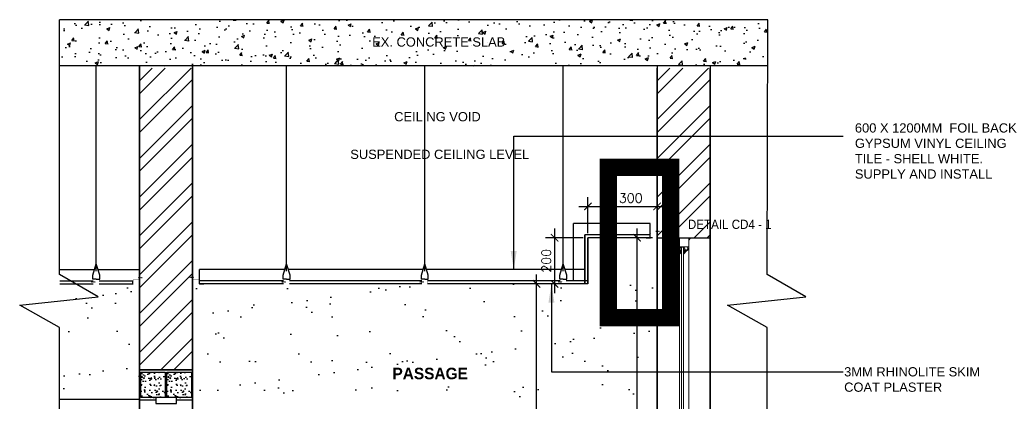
# Model space of a CAD drawing. Header units: millimetres. Extents: x -115474967 to 444143, y -74377 to 241828222.
# Tile 471 of 590: x 103121 to 107392, y 33535 to 35191. Entities that reach past the tile are written whole.
import ezdxf

# ---------------------------------------------------------------- set-up
doc = ezdxf.new("R2010")
doc.units = ezdxf.units.MM
doc.header["$MEASUREMENT"] = 0
for name, pattern in [('Dash', [6.35, 3.175, -3.175]), ('DASHDOT', [1, 0.5, -0.25, 0, -0.25]), ('HIDDEN2', [0.1875, 0.125, -0.0625]), ('Overhead', [3.96875, 2.38125, -1.5875])]:
    doc.linetypes.add(name, pattern=pattern)
for name, color, linetype in [('0-ELEV.1', 9, 'Continuous'), ('0-ELEV.35', 2, 'Continuous'), ('0-HACH', 9, 'Continuous'), ('00-6 H-Brickwork', 9, 'Continuous'), ('CEIL-NOTE', 4, 'Continuous'), ('CEIL-PLAN', 7, 'Continuous'), ('CEIL-SECT', 2, 'Continuous'), ('DIMS-20', 9, 'Continuous'), ('DIMS-50', 9, 'Continuous'), ('DOOR', 7, 'Continuous'), ('GRID LINES', 8, 'Continuous'), ('JOIN-SEC.25', 4, 'Continuous'), ('plaster', 8, 'Continuous'), ('STRU-CONC', 3, 'Continuous'), ('TEXT-20', 2, 'Continuous'), ('TEXT-50', 2, 'Continuous'), ('WALL', 1, 'Continuous')]:
    doc.layers.add(name, color=color, linetype=linetype)
for name, color, linetype, lineweight in [('1 Labels', 2, 'Continuous', 35), ('A-----NPP', 6, 'Continuous', 15), ('A-DETL-GENF-HDLN', 1, 'Dash', 9), ('Concrete - Structural', 5, 'Continuous', 25)]:
    doc.layers.add(name, color=color, linetype=linetype, lineweight=lineweight)
doc.styles.add('ARIAL', font='arial.ttf')
doc.styles.add('DIMS', font='simplex.shx')
doc.styles.add('TEXT-20', font='arial.ttf', dxfattribs={"height": 40})
doc.styles.add('TEXT-50', font='arial.ttf', dxfattribs={"height": 100})
doc.dimstyles.new('DIM-20', dxfattribs={"dimscale": 4, "dimtxt": 10, "dimasz": 8, "dimexe": 10, "dimexo": 5, "dimgap": 4, "dimtad": 1, "dimdec": 0, "dimrnd": 5, "dimdsep": 46, "dimtxsty": 'DIMS', "dimblk": 'ARCHTICK', "dimcen": 25, "dimdle": 10, "dimclrd": 9, "dimclre": 9, "dimclrt": 4, "dimadec": 0, "dimazin": 0, "dimtfac": 1, "dimtdec": 0, "dimtmove": 2, "dimatfit": 2, "dimfxl": 1, "dimtolj": 1, "dimtzin": 0, "dimarcsym": 0})
doc.dimstyles.new('DIM-50', dxfattribs={"dimscale": 10, "dimtxt": 10, "dimasz": 8, "dimexe": 10, "dimexo": 5, "dimgap": 4, "dimtad": 1, "dimdec": 0, "dimdsep": 46, "dimtxsty": 'ARIAL', "dimblk": 'ARCHTICK', "dimcen": 25, "dimdle": 10, "dimclrd": 9, "dimclre": 9, "dimclrt": 4, "dimadec": 0, "dimazin": 0, "dimtfac": 1, "dimtdec": 0, "dimtmove": 2, "dimatfit": 2, "dimfxl": 10, "dimfxlon": 1, "dimtolj": 1, "dimtzin": 0, "dimarcsym": 0})

# ---------------------------------------------------------------- blocks, each defined once
blk = doc.blocks.new('A$C732A7C61')
at = {"color": 9, "linetype": 'HIDDEN2', "ltscale": 0.001}
blk.add_line((6.2, 9.8), (24.1, 9.8), dxfattribs=at)
at = {"const_width": 0.836}
for points in [[(15.2, 0.4), (0, 0.4)], [(40.2, 0.4), (55.4, 0.4)]]:
    blk.add_lwpolyline(points, dxfattribs=at)
blk.add_lwpolyline([(15.2, 0.4), (15.2, 19.3, -0.510499), (18, 21.3), (38.6, 21.3, -0.414214), (40.2, 19.7), (40.2, 0.4)], format="xyb", dxfattribs=at)
blk = doc.blocks.new('B_shadowline')
blk.add_line((-29.6, 0), (-29.6, 12.5))
at = {"color": 9, "linetype": 'HIDDEN2', "ltscale": 0.001}
blk.add_line((-5.9, 28.3), (12, 28.3), dxfattribs=at)
at = {"const_width": 0.836}
blk.add_lwpolyline([(-48.8, -0.9), (-48.8, -1.4, 0.414214), (-47.2, -3), (-29.4, -3, 0.414214), (-27.9, -1.4), (-27.9, 16.3, -0.414214), (-26.3, 17.9), (-3.3, 17.9, 0.414214), (-1.8, 19.5), (-1.8, 37.2, 0.414214), (-3.3, 38.8), (-3.8, 38.8)], format="xyb", dxfattribs=at)
blk = doc.blocks.new('_ArchTick')
at = {"color": 0, "linetype": 'ByBlock', "const_width": 0.15}
blk.add_lwpolyline([(-0.5, -0.5), (0.5, 0.5)], dxfattribs=at)
blk = doc.blocks.new('*D807')
at = {"layer": 'Defpoints', "color": 0, "ltscale": 100, "transparency": 16777216}
for p in [(105362.9, 34044.8), (105586.2, 34044.8), (105806, 31444.9)]:
    blk.add_point(p, dxfattribs=at)
at = {"layer": 'DIMS-20', "color": 9, "lineweight": -2, "ltscale": 100, "transparency": 16777216}
for p, q in [((105362.9, 31404.9), (105362.9, 34084.8)), ((105566.2, 34044.8), (105322.9, 34044.8)), ((105786, 31444.9), (105322.9, 31444.9))]:
    blk.add_line(p, q, dxfattribs=at)
at = {"layer": 'DIMS-20', "color": 9, "lineweight": -2, "ltscale": 100, "transparency": 16777216, "xscale": 32, "yscale": 32, "zscale": 32}
for p, rotation in [((105362.9, 34044.8), 90), ((105362.9, 31444.9), 270)]:
    blk.add_blockref('_ArchTick', p, dxfattribs=dict(at, rotation=rotation))
at = {"layer": 'DIMS-20', "color": 4, "ltscale": 100, "transparency": 16777216, "insert": (105326.9, 32744.9), "char_height": 40, "attachment_point": 5, "rotation": 90, "style": 'DIMS'}
blk.add_mtext('\\A1;2600', dxfattribs=at)
blk = doc.blocks.new('*D810')
at = {"layer": 'Defpoints', "color": 0, "ltscale": 100, "transparency": 16777216}
for p in [(105586.2, 34244.9), (105441.4, 34044.8), (105586.2, 34044.8)]:
    blk.add_point(p, dxfattribs=at)
at = {"layer": 'DIMS-20', "color": 9, "lineweight": -2, "ltscale": 100, "transparency": 16777216}
for p, q in [((105441.4, 34284.9), (105441.4, 34004.8)), ((105566.2, 34244.9), (105401.4, 34244.9)), ((105566.2, 34044.8), (105401.4, 34044.8))]:
    blk.add_line(p, q, dxfattribs=at)
at = {"layer": 'DIMS-20', "color": 9, "lineweight": -2, "ltscale": 100, "transparency": 16777216, "xscale": 32, "yscale": 32, "zscale": 32}
for p, rotation in [((105441.4, 34244.9), 90), ((105441.4, 34044.8), 270)]:
    blk.add_blockref('_ArchTick', p, dxfattribs=dict(at, rotation=rotation))
at = {"layer": 'DIMS-20', "color": 4, "ltscale": 100, "transparency": 16777216, "insert": (105405.4, 34144.9), "char_height": 40, "attachment_point": 5, "rotation": 90, "style": 'DIMS'}
blk.add_mtext('\\A1;200', dxfattribs=at)
blk = doc.blocks.new('*D811')
at = {"layer": 'Defpoints', "color": 0, "ltscale": 100, "transparency": 16777216}
for p in [(105886.2, 34380.8), (105586.2, 34244.9), (105886.2, 34244.9)]:
    blk.add_point(p, dxfattribs=at)
at = {"layer": 'DIMS-20', "color": 9, "lineweight": -2, "ltscale": 100, "transparency": 16777216}
for p, q in [((105586.2, 34264.9), (105586.2, 34420.8)), ((105886.2, 34264.9), (105886.2, 34420.8)), ((105546.2, 34380.8), (105926.2, 34380.8))]:
    blk.add_line(p, q, dxfattribs=at)
at = {"layer": 'DIMS-20', "color": 9, "lineweight": -2, "ltscale": 100, "transparency": 16777216, "xscale": 32, "yscale": 32, "zscale": 32, "rotation": 180}
blk.add_blockref('_ArchTick', (105586.2, 34380.8), dxfattribs=at)
at = {"layer": 'DIMS-20', "color": 9, "lineweight": -2, "ltscale": 100, "transparency": 16777216, "xscale": 32, "yscale": 32, "zscale": 32}
blk.add_blockref('_ArchTick', (105886.2, 34380.8), dxfattribs=at)
at = {"layer": 'DIMS-20', "color": 4, "ltscale": 100, "transparency": 16777216, "insert": (105771.8, 34416.8), "char_height": 40, "attachment_point": 5, "style": 'DIMS'}
blk.add_mtext('\\A1;300', dxfattribs=at)
blk = doc.blocks.new('*D812')
at = {"layer": 'Defpoints', "color": 0, "ltscale": 100, "transparency": 16777216}
for p in [(105799.5, 34244.9), (105886.2, 34244.9), (105886.2, 31444.9)]:
    blk.add_point(p, dxfattribs=at)
at = {"layer": 'DIMS-20', "color": 9, "lineweight": -2, "ltscale": 100, "transparency": 16777216}
for p, q in [((105799.5, 31404.9), (105799.5, 34284.9)), ((105866.2, 34244.9), (105759.5, 34244.9)), ((105866.2, 31444.9), (105759.5, 31444.9))]:
    blk.add_line(p, q, dxfattribs=at)
at = {"layer": 'DIMS-20', "color": 9, "lineweight": -2, "ltscale": 100, "transparency": 16777216, "xscale": 32, "yscale": 32, "zscale": 32}
for p, rotation in [((105799.5, 34244.9), 90), ((105799.5, 31444.9), 270)]:
    blk.add_blockref('_ArchTick', p, dxfattribs=dict(at, rotation=rotation))
at = {"layer": 'DIMS-20', "color": 4, "ltscale": 100, "transparency": 16777216, "insert": (105763.5, 32844.9), "char_height": 40, "attachment_point": 5, "rotation": 90, "style": 'DIMS'}
blk.add_mtext('\\A1;2800', dxfattribs=at)

msp = doc.modelspace()

# ---------------------------------------------------------------- hatches: boundary and pattern name
at = {"layer": '0-ELEV.1'}
h = msp.add_hatch(dxfattribs=at)
h.set_pattern_fill('AR-SAND', color=9, scale=5, style=0)
h.set_pattern_definition([(37.5, (256451.88, 276747.12), (-8.00016, 244.70662), [0, -193.04, 0, -215.9, 0, -206.375]), (7.5, (256451.9, 276747.12), (224.76164, 358.41255), [0, -104.14, 0, -173.99, 0, -66.675]), (327.5, (256295.67, 276747.12), (395.49619, 0.7186), [0, -63.5, 0, -228.6, 0, -298.45]), (317.5, (256295.67, 276747.12), (381.77823, 111.46466), [0, -31.75, 0, -149.86, 0, -171.45])])
h.paths.add_polyline_path([(103295.97841, 34044.59717), (103295.97841, 33544.87733), (103641.15624, 33544.87733), (103641.15624, 34044.59717)])
h = msp.add_hatch(dxfattribs=at)
h.set_pattern_fill('AR-SAND', color=9, scale=5, style=0)
h.set_pattern_definition([(37.5, (256451.88, 272990.75), (-8.00016, 244.70662), [0, -193.04, 0, -215.9, 0, -206.375]), (7.5, (256451.9, 272990.75), (224.76164, 358.41255), [0, -104.14, 0, -173.99, 0, -66.675]), (327.5, (256295.67, 272990.75), (395.49619, 0.7186), [0, -63.5, 0, -228.6, 0, -298.45]), (317.5, (256295.67, 272990.75), (381.77823, 111.46466), [0, -31.75, 0, -149.86, 0, -171.45])])
h.paths.add_polyline_path([(105886.15624, 34044.59717), (103871.15624, 34044.59717), (103871.15624, 33524.88783), (105886.15624, 33524.88783)])
at = {"layer": '0-HACH'}
h = msp.add_hatch(dxfattribs=at)
h.set_pattern_fill('AR-CONC', color=8, scale=0.8, style=0)
h.set_pattern_definition([(50, (-162436.53, 343321.11), (145.747735, -12.75127), [15.24, -167.64]), (355, (-162436.53, 343321.11), (-28.194737, 152.845476), [12.192, -134.11247]), (100.451445, (-162424.39, 343320.05), (117.553, 140.0942), [12.952007, -142.472196]), (46.1842, (-162436.53, 343361.75), (216.86323, -33.63386), [22.86, -251.46]), (96.63556, (-162418.46, 343358.95), (189.92331, 197.9409), [19.42802, -213.70849]), (351.18415, (-162436.53, 343361.75), (189.92331, 197.9409), [18.28797, -201.16779]), (21, (-162416.21, 343351.59), (121.291513, -81.81216), [15.24, -167.64]), (326, (-162416.21, 343351.59), (49.44162, 147.350373), [12.192, -134.112]), (71.451445, (-162406.1, 343344.77), (170.733135, 65.538215), [12.952007, -142.47195]), (37.5, (-162436.53, 343321.11), (2.4708826, 67.644031), [0, -132.4864, 0, -136.144, 0, -134.62]), (7.5, (-162436.53, 343321.11), (53.45573, 80.14446), [0, -77.6224, 0, -129.4384, 0, -51.308]), (327.5, (-162481.845, 343321.11), (108.472476, -4.582995), [0, -50.8, 0, -158.496, 0, -210.312]), (317.5, (-162502.17, 343321.11), (118.503345, 20.341193), [0, -66.04, 0, -105.2576, 0, -149.352])])
h.paths.add_polyline_path([(103295.97841, 35191.25613), (103295.97841, 34991.25613), (106366.02044, 34991.25613), (106366.02044, 35191.25613)])
h = msp.add_hatch(dxfattribs=at)
h.set_pattern_fill('AR-CONC', color=8, scale=0.3, style=0)
h.set_pattern_definition([(50, (-41404.945, 27382.72), (54.655401, -4.781726), [5.715, -62.865]), (355, (-41404.945, 27382.72), (-10.572848, 57.316993), [4.572, -50.292]), (100.451, (-41400.39, 27382.32), (44.08275, 52.535006), [4.857, -53.427]), (46.1842, (-41404.945, 27397.96), (81.323712, -12.612698), [8.5725, -94.2975]), (96.6356, (-41398.17, 27396.91), (71.22127, 74.227667), [7.2855, -80.1405]), (351.184, (-41404.945, 27397.96), (71.22138, 74.227535), [6.858, -75.438]), (21, (-41397.325, 27394.15), (45.484464, -30.679656), [5.715, -62.865]), (326, (-41397.325, 27394.15), (18.540609, 55.25639), [4.572, -50.292]), (71.4514, (-41393.535, 27391.59), (64.024947, 24.576857), [4.857, -53.427]), (37.5, (-41404.945, 27382.718), (0.926581, 25.3665117), [0, -49.6824, 0, -51.054, 0, -50.4825]), (7.5, (-41404.945, 27382.718), (20.045899, 30.0541724), [0, -29.1084, 0, -48.5394, 0, -19.2405]), (327.5, (-41421.938, 27382.718), (40.6771786, -1.7186232), [0, -19.05, 0, -59.436, 0, -78.867]), (317.5, (-41429.558, 27382.72), (44.438754, 7.627947), [0, -24.765, 0, -39.4716, 0, -56.007])])
h.paths.add_polyline_path([(103646.15624, 33661.23121), (103752.15624, 33661.23121), (103752.15624, 33551.23121), (103646.15624, 33551.23121)])
h = msp.add_hatch(dxfattribs=at)
h.set_pattern_fill('AR-CONC', color=8, scale=0.3, style=0)
h.set_pattern_definition([(50, (-41291.043, 27382.72), (54.655401, -4.781726), [5.715, -62.865]), (355, (-41291.043, 27382.72), (-10.572848, 57.316993), [4.572, -50.292]), (100.451, (-41286.49, 27382.32), (44.08275, 52.535006), [4.857, -53.427]), (46.1842, (-41291.04, 27397.96), (81.323712, -12.612698), [8.5725, -94.2975]), (96.6356, (-41284.266, 27396.91), (71.22127, 74.227667), [7.2855, -80.1405]), (351.184, (-41291.04, 27397.96), (71.22138, 74.227535), [6.858, -75.438]), (21, (-41283.423, 27394.15), (45.484464, -30.679656), [5.715, -62.865]), (326, (-41283.423, 27394.15), (18.540609, 55.25639), [4.572, -50.292]), (71.4514, (-41279.63, 27391.59), (64.024947, 24.576857), [4.857, -53.427]), (37.5, (-41291.043, 27382.718), (0.926581, 25.3665117), [0, -49.6824, 0, -51.054, 0, -50.4825]), (7.5, (-41291.043, 27382.718), (20.045899, 30.0541724), [0, -29.1084, 0, -48.5394, 0, -19.2405]), (327.5, (-41308.035, 27382.718), (40.6771786, -1.7186232), [0, -19.05, 0, -59.436, 0, -78.867]), (317.5, (-41315.655, 27382.72), (44.438754, 7.627947), [0, -24.765, 0, -39.4716, 0, -56.007])])
h.paths.add_polyline_path([(103760.05865, 33661.23121), (103866.05865, 33661.23121), (103866.05865, 33551.23121), (103760.05865, 33551.23121)])
at = {"layer": '00-6 H-Brickwork'}
h = msp.add_hatch(dxfattribs=at)
h.set_pattern_fill('ANSI32', color=256, scale=12.5, angle=360, style=0)
h.set_pattern_definition([(45, (-87505.25, 294532.5), (-84.1899, 84.1899), []), (45, (-87449.12, 294532.5), (-84.1899, 84.1899), [])])
h.paths.add_polyline_path([(103871.15281, 34981.16636), (103641.15281, 34981.16636), (103641.15281, 33671.23121), (103871.15281, 33671.23121)])
h = msp.add_hatch(dxfattribs=at)
h.set_pattern_fill('ANSI32', color=256, scale=12.5, angle=360, style=0)
h.set_pattern_definition([(45, (-85260.24, 294532.5), (-84.1899, 84.1899), []), (45, (-85204.12, 294532.5), (-84.1899, 84.1899), [])])
h.paths.add_polyline_path([(106116.15624, 32744.89457), (105886.15624, 32744.89331), (105886.15624, 31434.84287), (106116.15624, 31434.84287)])
h.paths.add_polyline_path([(105886.15624, 34244.89331), (106116.15624, 34244.89457), (106116.15624, 34981.16636), (105886.15624, 34981.16636)])

# ---------------------------------------------------------------- linework, layer by layer
for points in [[(103295.97841, 31234.84287), (103295.97841, 32361.05195), (103185.1374, 32445.37992), (103439.8545, 32510.01507), (103294.30163, 32611.00804), (103294.30163, 33855.13337), (103121.31964, 33952.71083), (103461.74107, 33988.24707), (103294.06972, 34084.70259), (103294.06972, 35191.25613)], [(106366.02044, 31234.84287), (106366.02044, 32361.05195), (106255.17943, 32445.37992), (106509.89652, 32510.01507), (106364.34366, 32611.00804), (106364.34366, 33855.13337), (106191.36167, 33952.71083), (106531.78309, 33988.24707), (106364.11175, 34084.70259), (106366.02044, 35191.25613)]]:
    msp.add_lwpolyline(points)
at = {"layer": '0-ELEV.35'}
for p, q in [((103465.48115, 34057.31745, -435.38701), (103613.195, 34057.31745, -435.38701)), ((103465.48115, 34044.81747, -270.68623), (103613.195, 34044.81747, -270.68623))]:
    msp.add_line(p, q, dxfattribs=at)
for points in [[(105856.50474, 34257.39315), (105573.15624, 34257.39315)], [(105856.50474, 34244.89315), (105586.15624, 34244.89315)]]:
    msp.add_lwpolyline(points, dxfattribs=at)
for points, elevation in [([(103295.97841, 34057.31745), (103440.48176, 34057.31745)], -435.38701), ([(103295.97841, 34044.81745), (103440.48176, 34044.81745)], -435.38701), ([(104266.10946, 34057.31747), (103900.80664, 34057.31747)], -270.68623), ([(104266.10946, 34044.81747), (103900.80664, 34044.81747)], -270.68623), ([(104865.48176, 34057.31747), (104291.10885, 34057.31747)], -270.68623), ([(104865.48176, 34044.81747), (104291.10885, 34044.81747)], -270.68623), ([(105466.10946, 34057.31747), (104890.48115, 34057.31747)], -270.68623), ([(105466.10946, 34044.81747), (104890.48115, 34044.81747)], -270.68623), ([(105586.15624, 34057.31747), (105491.10885, 34057.31747)], -114454.70456), ([(105586.15624, 34044.81747), (105491.10885, 34044.81747)], -114454.70456)]:
    msp.add_lwpolyline(points, dxfattribs=dict(at, elevation=elevation))
at = {"layer": '1 Labels'}
msp.add_line((103641.15624, 33671.23121), (103871.15624, 33671.23121), dxfattribs=at)
for points in [[(105573.15624, 34257.39315), (105573.15624, 34044.81747)], [(105586.15624, 34244.89315), (105586.15624, 34044.81747)]]:
    msp.add_lwpolyline(points, dxfattribs=at)
at = {"layer": 'A-----NPP', "lineweight": 5}
for p, q in [((105983.65795, 34230.89394), (105983.65795, 34244.89394)), ((105983.65795, 34230.89394), (105983.65795, 33066.93494)), ((105983.65795, 34230.89394), (105983.65795, 33066.93494)), ((105983.65795, 34230.89394), (105983.66603, 32744.89384)), ((106023.65795, 34230.89394), (106023.65795, 34244.89394)), ((106023.65795, 34230.89394), (106023.65795, 34204.89394)), ((105983.65795, 34204.89394), (105983.65795, 33664.89394)), ((105983.65795, 34204.89394), (106023.65795, 34204.89394)), ((105983.65795, 34180.22712), (105988.64973, 34180.22712)), ((105985.31649, 34181.62336), (105985.31649, 34188.6821)), ((105985.31649, 34188.6821), (105986.63428, 34188.6821)), ((105986.63428, 34181.62336), (105985.31649, 34181.62336)), ((105985.70408, 34203.03229), (105985.70408, 34204.89394)), ((105985.70408, 34203.03229), (105985.70408, 34204.89394)), ((105988.80476, 34203.03229), (105985.70408, 34203.03229)), ((105988.80476, 34203.03229), (105985.70408, 34203.03229)), ((105985.70408, 34202.0239), (105988.80476, 34202.0239)), ((105985.70408, 34190.38861), (105985.70408, 34202.0239)), ((105985.70408, 34202.0239), (105988.80476, 34202.0239)), ((105987.79704, 34190.38861), (105985.70408, 34190.38861)), ((105986.55677, 34203.57527), (105986.55677, 34204.7388)), ((105986.55677, 34204.7388), (106005.16087, 34204.7388)), ((106003.84308, 34203.57527), (105986.55677, 34203.57527)), ((106003.84308, 34203.57527), (105986.55677, 34203.57527)), ((106003.84308, 34203.57527), (105986.55677, 34203.57527)), ((105986.63428, 34188.6821), (105986.63428, 34187.36343)), ((105986.63428, 34187.36343), (105987.79704, 34187.36343)), ((105987.79704, 34183.09716), (105986.63428, 34183.09716)), ((105986.63428, 34183.09716), (105986.63428, 34181.62336)), ((105987.79704, 34187.36343), (105987.79704, 34190.38861)), ((105987.79704, 34181.62336), (105987.79704, 34183.09716)), ((105988.64973, 34181.62336), (105987.79704, 34181.62336)), ((105988.37624, 34178.69516), (105988.37624, 34180.22712)), ((105991.97295, 34174.31787), (105988.37624, 34178.69516)), ((105991.03327, 34186.57429), (105988.53825, 34182.61852)), ((105988.64973, 34180.22712), (105988.64973, 34181.62336)), ((105988.80476, 34202.0239), (105988.80476, 34203.03229)), ((105988.80476, 34202.0239), (105988.80476, 34203.03229)), ((105992.55623, 34186.57429), (105991.03327, 34186.57429)), ((105992.55623, 32790.85479), (105992.55623, 34203.57527)), ((105992.55623, 32790.85479), (105992.55623, 34203.57527)), ((105992.55623, 32790.85479), (105992.55623, 34203.57527)), ((106001.14309, 32790.85479), (106001.14146, 34203.57527)), ((106001.14309, 32790.85479), (106001.14146, 34203.57527)), ((106001.14309, 32790.85479), (106001.14146, 34203.57527)), ((106001.69988, 34175.54594), (106002.98453, 34177.07865)), ((106002.98453, 34177.07865), (106008.65303, 34181.0056)), ((106008.88169, 34191.86241), (106003.84308, 34203.57527)), ((106005.23309, 34191.24186), (106008.88169, 34191.86241)), ((106005.23309, 34189.14751), (106005.23309, 34191.24186)), ((106006.09108, 34189.14751), (106005.23309, 34189.14751)), ((106005.23309, 34186.35504), (106006.09108, 34186.35504)), ((106005.23309, 34180.24206), (106005.23309, 34185.98633)), ((106005.23309, 34180.24206), (106005.23309, 34185.98633)), ((106006.22256, 34180.24206), (106005.23309, 34180.24206)), ((106008.88169, 34190.23347), (106006.09108, 34189.9232)), ((106006.09108, 34186.35504), (106006.09108, 34185.26908)), ((106006.09108, 34185.26908), (106008.88169, 34185.26908)), ((106023.65795, 34197.16034), (106006.22256, 34180.24206)), ((106023.65795, 34197.16034), (106006.22256, 34180.24206)), ((106008.88169, 34185.26908), (106008.88169, 34190.23347)), ((106008.88169, 34185.26908), (106008.88169, 34190.23347)), ((106010.50955, 34187.36343), (106021.28443, 34197.8352)), ((106010.50955, 34192.25026), (106010.50955, 34187.36343)), ((106017.71864, 34200.86037), (106019.88912, 34204.66123)), ((106021.28443, 34200.16225), (106018.49381, 34200.16225)), ((106021.28443, 34197.8352), (106021.28443, 34200.16225)), ((106023.65795, 34204.89394), (106023.65958, 32784.89406)), ((105983.65795, 33624.89394), (105983.65795, 33084.89394)), ((105983.65795, 33624.89394), (105983.65795, 33084.89394))]:
    msp.add_line(p, q, dxfattribs=at)
for centre, radius, start, end in [((105969.65795, 34230.89394), 14, 0, 90), ((106037.65795, 34230.89394), 14, 90, 180), ((105992.58013, 34183.49398), 0.87184, 91.57056668, 268.42943332), ((105992.58013, 34178.24122), 0.87184, 91.57056668, 268.42943332), ((105992.75319, 34189.53683), 12.59584, 7.77972693, 48.24433407), ((105990.39158, 34189.21841), 13.51286, 5.58672047, 37.29469334), ((105990.92716, 34183.97363), 14.48397, 26.93212549, 45.15316485), ((105990.71204, 34184.62522), 13.06688, 8.2396381, 37.04556029), ((105989.89971, 34189.24633), 14.01643, 323.32540524, 348.69174566), ((105990.10679, 34185.54775), 13.78809, 323.15917211, 346.88105445), ((105990.19785, 34189.60953), 15.15241, 316.23940473, 331.66676269), ((106007.07241, 34187.75128), 1.7066, 234.89869177, 125.10130823)]:
    msp.add_arc(centre, radius, start, end, dxfattribs=at)
at = {"layer": 'A-DETL-GENF-HDLN', "linetype": 'Overhead', "const_width": 75}
msp.add_lwpolyline([(105674.79544, 34550.24209), (105944.80551, 34550.24209), (105944.67257, 33898.47578), (105674.6625, 33898.47578)], close=True, dxfattribs=at)
at = {"layer": 'CEIL-PLAN'}
for p, q in [((105856.50474, 34257.39315), (105856.50474, 34307.39315)), ((103900.80664, 34057.09717, -102.34225), (103900.80664, 34107.31174, -102.34225))]:
    msp.add_line(p, q, dxfattribs=at)
for points, elevation in [([(105856.50474, 34307.39315), (105523.15624, 34307.39315)], 0.28718), ([(105523.15624, 34057.31747), (105523.15624, 34307.39315)], -0.28718), ([(103295.97841, 34107.50663), (103444.83173, 34107.50663)], -334.77195), ([(104271.82848, 34107.50665), (103900.80664, 34107.31174)], -170.07118), ([(104871.20078, 34107.50665), (104286.75888, 34107.50665)], -170.07118), ([(105471.82848, 34107.50665), (104886.01753, 34107.50665)], -170.07118), ([(105573.15624, 34107.31747), (105486.70205, 34107.31747)], -114454.41738)]:
    msp.add_lwpolyline(points, dxfattribs=dict(at, elevation=elevation))
msp.add_lwpolyline([(103461.01752, 34107.50663), (103641.15623, 34107.50663)], dxfattribs=at)
at = {"layer": 'CEIL-SECT', "color": 8}
for p, q in [((103453.60915, 34099.86996, -234.1569), (103453.60915, 34991.25612, -164.70078)), ((104279.23685, 34099.86997, -69.45612), (104279.23685, 34991.25613, 0)), ((104878.60915, 34099.86999, -69.45612), (104878.60915, 34991.25613)), ((105479.23685, 34099.86997, -69.45612), (105479.23685, 34991.25613, 0)), ((103438.79242, 34082.84592, -435.38701), (103453.60915, 34132.16735, -234.1569)), ((103438.79242, 34082.84592, -435.38701), (103453.60915, 34132.16735, -234.1569)), ((103438.79242, 34082.84592, -435.38701), (103453.60915, 34132.16735, -234.1569)), ((103438.79242, 34082.84592, -435.38701), (103453.60915, 34132.16735, -234.1569)), ((103468.42589, 34082.84592, -435.38701), (103453.60915, 34132.16735, -234.1569)), ((103468.42589, 34082.84592, -435.38701), (103453.60915, 34132.16735, -234.1569)), ((103468.42589, 34082.84592, -435.38701), (103453.60915, 34132.16735, -234.1569)), ((103468.42589, 34082.84592, -435.38701), (103453.60915, 34132.16735, -234.1569)), ((104264.42012, 34082.84593, -270.68623), (104279.23685, 34132.16736, -69.45612)), ((104264.42012, 34082.84593, -270.68623), (104279.23685, 34132.16736, -69.45612)), ((104264.42012, 34082.84593, -270.68623), (104279.23685, 34132.16736, -69.45612)), ((104264.42012, 34082.84593, -270.68623), (104279.23685, 34132.16736, -69.45612)), ((104294.05359, 34082.84593, -270.68623), (104279.23685, 34132.16736, -69.45612)), ((104294.05359, 34082.84593, -270.68623), (104279.23685, 34132.16736, -69.45612)), ((104294.05359, 34082.84593, -270.68623), (104279.23685, 34132.16736, -69.45612)), ((104294.05359, 34082.84593, -270.68623), (104279.23685, 34132.16736, -69.45612)), ((104863.79242, 34082.84595, -270.68623), (104878.60915, 34132.16738, -69.45612)), ((104863.79242, 34082.84595, -270.68623), (104878.60915, 34132.16738, -69.45612)), ((104863.79242, 34082.84595, -270.68623), (104878.60915, 34132.16738, -69.45612)), ((104863.79242, 34082.84595, -270.68623), (104878.60915, 34132.16738, -69.45612)), ((104893.42589, 34082.84595, -270.68623), (104878.60915, 34132.16738, -69.45612)), ((104893.42589, 34082.84595, -270.68623), (104878.60915, 34132.16738, -69.45612)), ((104893.42589, 34082.84595, -270.68623), (104878.60915, 34132.16738, -69.45612)), ((104893.42589, 34082.84595, -270.68623), (104878.60915, 34132.16738, -69.45612)), ((105464.42012, 34082.84593, -270.68623), (105479.23685, 34132.16736, -69.45612)), ((105464.42012, 34082.84593, -270.68623), (105479.23685, 34132.16736, -69.45612)), ((105464.42012, 34082.84593, -270.68623), (105479.23685, 34132.16736, -69.45612)), ((105464.42012, 34082.84593, -270.68623), (105479.23685, 34132.16736, -69.45612)), ((105494.05359, 34082.84593, -270.68623), (105479.23685, 34132.16736, -69.45612)), ((105494.05359, 34082.84593, -270.68623), (105479.23685, 34132.16736, -69.45612)), ((105494.05359, 34082.84593, -270.68623), (105479.23685, 34132.16736, -69.45612)), ((105494.05359, 34082.84593, -270.68623), (105479.23685, 34132.16736, -69.45612)), ((103438.79242, 34065.70881, -435.38701), (103438.79242, 34082.84592, -435.38701)), ((103438.79242, 34065.70881, -435.38701), (103438.79242, 34082.84592, -435.38701)), ((103438.79242, 34065.70881, -435.38701), (103438.79242, 34082.84592, -435.38701)), ((103438.79242, 34065.70881, -435.38701), (103438.79242, 34082.84592, -435.38701)), ((103468.42589, 34065.70881, -435.38701), (103468.42589, 34082.84592, -435.38701)), ((103468.42589, 34065.70881, -435.38701), (103468.42589, 34082.84592, -435.38701)), ((103468.42589, 34065.70881, -435.38701), (103468.42589, 34082.84592, -435.38701)), ((103468.42589, 34065.70881, -435.38701), (103468.42589, 34082.84592, -435.38701)), ((104264.42012, 34065.70882, -270.68623), (104264.42012, 34082.84593, -270.68623)), ((104264.42012, 34065.70882, -270.68623), (104264.42012, 34082.84593, -270.68623)), ((104264.42012, 34065.70882, -270.68623), (104264.42012, 34082.84593, -270.68623)), ((104264.42012, 34065.70882, -270.68623), (104264.42012, 34082.84593, -270.68623)), ((104294.05359, 34065.70882, -270.68623), (104294.05359, 34082.84593, -270.68623)), ((104294.05359, 34065.70882, -270.68623), (104294.05359, 34082.84593, -270.68623)), ((104294.05359, 34065.70882, -270.68623), (104294.05359, 34082.84593, -270.68623)), ((104294.05359, 34065.70882, -270.68623), (104294.05359, 34082.84593, -270.68623)), ((104863.79242, 34065.70883, -270.68623), (104863.79242, 34082.84595, -270.68623)), ((104863.79242, 34065.70883, -270.68623), (104863.79242, 34082.84595, -270.68623)), ((104863.79242, 34065.70883, -270.68623), (104863.79242, 34082.84595, -270.68623)), ((104863.79242, 34065.70883, -270.68623), (104863.79242, 34082.84595, -270.68623)), ((104893.42589, 34065.70883, -270.68623), (104893.42589, 34082.84595, -270.68623)), ((104893.42589, 34065.70883, -270.68623), (104893.42589, 34082.84595, -270.68623)), ((104893.42589, 34065.70883, -270.68623), (104893.42589, 34082.84595, -270.68623)), ((104893.42589, 34065.70883, -270.68623), (104893.42589, 34082.84595, -270.68623)), ((105464.42012, 34065.70882, -270.68623), (105464.42012, 34082.84593, -270.68623)), ((105464.42012, 34065.70882, -270.68623), (105464.42012, 34082.84593, -270.68623)), ((105464.42012, 34065.70882, -270.68623), (105464.42012, 34082.84593, -270.68623)), ((105464.42012, 34065.70882, -270.68623), (105464.42012, 34082.84593, -270.68623)), ((105494.05359, 34065.70882, -270.68623), (105494.05359, 34082.84593, -270.68623)), ((105494.05359, 34065.70882, -270.68623), (105494.05359, 34082.84593, -270.68623)), ((105494.05359, 34065.70882, -270.68623), (105494.05359, 34082.84593, -270.68623)), ((105494.05359, 34065.70882, -270.68623), (105494.05359, 34082.84593, -270.68623)), ((103453.60915, 34065.70881, -435.38701), (103438.79242, 34065.70881, -435.38701)), ((103453.60915, 34065.70881, -435.38701), (103468.42589, 34065.70881, -435.38701)), ((104279.23685, 34065.70882, -270.68623), (104264.42012, 34065.70882, -270.68623)), ((104279.23685, 34065.70882, -270.68623), (104294.05359, 34065.70882, -270.68623)), ((104878.60915, 34065.70883, -270.68623), (104863.79242, 34065.70883, -270.68623)), ((104878.60915, 34065.70883, -270.68623), (104893.42589, 34065.70883, -270.68623)), ((105479.23685, 34065.70882, -270.68623), (105464.42012, 34065.70882, -270.68623)), ((105479.23685, 34065.70882, -270.68623), (105494.05359, 34065.70882, -270.68623))]:
    msp.add_line(p, q, dxfattribs=at)
at = {"layer": 'Concrete - Structural', "ltscale": 100}
for p, q in [((106366.02044, 35191.25613), (103294.06972, 35191.25613)), ((106366.02044, 34991.25613), (103295.97841, 34991.25613))]:
    msp.add_line(p, q, dxfattribs=at)
at = {"layer": 'DOOR', "color": 4}
msp.add_lwpolyline([(103801.15624, 33551.23121), (103711.15624, 33551.23121), (103711.15624, 33526.23121), (103801.15624, 33526.23121)], close=True, dxfattribs=at)
at = {"layer": 'GRID LINES', "linetype": 'DASHDOT', "ltscale": 5}
for p, q in [((106366.02044, 35191.25613), (103295.97841, 35191.25613)), ((106366.02044, 34991.25613), (103295.97841, 34991.25613))]:
    msp.add_line(p, q, dxfattribs=at)
at = {"layer": 'JOIN-SEC.25', "linetype": 'Continuous'}
msp.add_line((103295.97841, 33544.87733), (103641.13422, 33544.87733), dxfattribs=at)
at = {"layer": 'plaster', "ltscale": 0.1}
for p, q in [((103641.15281, 34991.25613), (103641.15281, 31434.84287)), ((103641.15624, 31434.84287), (103641.15624, 34991.25613)), ((103871.15624, 31434.84287), (103871.15624, 34991.25613)), ((103871.15624, 34991.25613), (103871.15624, 31434.84287)), ((105886.15624, 34991.25613), (105886.15624, 31434.84287)), ((106116.15966, 34991.25613), (106116.15966, 31434.84287)), ((103641.15624, 33541.23121), (103711.15624, 33541.23121)), ((103801.15624, 33541.23121), (103871.15624, 33541.23121))]:
    msp.add_line(p, q, dxfattribs=at)
at = {"layer": 'STRU-CONC'}
for points in [[(103752.15624, 33551.23121), (103646.15624, 33551.23121), (103646.15624, 33661.23121), (103752.15624, 33661.23121)], [(103866.05865, 33551.23121), (103760.05865, 33551.23121), (103760.05865, 33661.23121), (103866.05865, 33661.23121)]]:
    msp.add_lwpolyline(points, close=True, dxfattribs=at)
at = {"layer": 'WALL'}
for p, q in [((103641.15281, 31434.84287), (103641.15281, 34981.16636)), ((103871.15281, 31434.84287), (103871.15281, 34981.16636)), ((105886.15624, 31434.84287), (105886.15624, 34981.16636)), ((106116.15624, 31434.84287), (106116.15624, 34981.16636)), ((105886.15624, 34244.89331), (106116.15966, 34244.89457))]:
    msp.add_line(p, q, dxfattribs=at)

# ---------------------------------------------------------------- block references
at = {"layer": 'CEIL-SECT'}
for p in [(103425.29533, 34044.39942, -435.38701), (104250.92303, 34044.39944, -270.68623), (104850.29533, 34044.39945, -270.68623), (105450.92303, 34044.39944, -270.68623)]:
    msp.add_blockref('A$C732A7C61', p, dxfattribs=at)
at = {"layer": 'DIMS-50', "color": 1}
for p in [(105886.07146, 34244.67285, 114352.36231), (103641.06912, 34044.59715, 67.72893)]:
    msp.add_blockref('B_shadowline', p, dxfattribs=at)
at = {"layer": 'DIMS-50', "color": 1, "xscale": -1}
msp.add_blockref('B_shadowline', (103871.23993, 34044.59717, -102.34225), dxfattribs=at)

# ---------------------------------------------------------------- texts
at = {"layer": 'TEXT-20', "color": 7, "linetype": 'Continuous', "char_height": 40, "attachment_point": 1, "style": 'TEXT-20'}
for s, insert, width in [('{\\C7;EX. CONCRETE SLAB}', (104650.24517, 35114.49969), 1009.6451974), ('CEILING VOID', (104745.63163, 34790.24978, 5.38969), 706.6121602), ('600 X 1200MM  FOIL BACK GYPSUM VINYL CEILING TILE - SHELL WHITE. SUPPLY AND INSTALL ', (106744.15216, 34741.50442), 706.6121602), ('SUSPENDED CEILING LEVEL', (104555.31387, 34627.08633, 5.38969), 1017.0944359), ('\\A1;{\\fCentury Gothic|b1|i0|c0|p34;\\H1.25x;\\C2;PASSAGE}', (104738.28827, 33680.79602), 1941.8942181), ('3MM RHINOLITE SKIM COAT PLASTER ', (106697.58176, 33683.15248), 595.2210341)]:
    msp.add_mtext(s, dxfattribs=dict(at, insert=insert, width=width))
at = {"layer": 'TEXT-50', "linetype": 'Continuous', "insert": (106019.77316, 34323.14806), "char_height": 40, "width": 6162.4244806, "attachment_point": 1, "line_spacing_factor": 0.938532, "style": 'TEXT-50'}
msp.add_mtext('{\\W0.9;DETAIL CD4 - 1}', dxfattribs=at)

# ---------------------------------------------------------------- dimensions: what is measured, and where the dimension line sits
at = {"layer": 'DIMS-20', "ltscale": 100}
dim = msp.add_linear_dim(base=(105886.15624, 34380.84788), p1=(105586.15624, 34244.89315), p2=(105886.15624, 34244.89315), dimstyle='DIM-20', dxfattribs=at)
dim.commit()
dim.dimension.update_dxf_attribs({"geometry": '*D811', "text_midpoint": (105771.75852, 34416.84788), "dimtype": 160})
for base, p1, p2, picture, middle in [((105441.41357, 34044.81747), (105586.15624, 34244.89315), (105586.15624, 34044.81747), '*D810', (105405.41357, 34144.85531)), ((105799.47903, 34244.89331), (105886.15624, 31444.89592), (105886.15624, 34244.89331), '*D812', (105763.47903, 32844.89462)), ((105362.93345, 34044.81747), (105805.98563, 31444.94633), (105586.15624, 34044.81747), '*D807', (105326.93345, 32744.8819))]:
    dim = msp.add_linear_dim(base=base, p1=p1, p2=p2, angle=90, dimstyle='DIM-20', dxfattribs=at)
    dim.commit()
    dim.dimension.update_dxf_attribs({"geometry": picture, "text_midpoint": middle})

# ---------------------------------------------------------------- leaders
at = {"layer": 'CEIL-NOTE', "color": 7}
for points in [[(105264.2364, 34107.50665), (105264.2364, 34686.21679), (106692.7279, 34686.21679)], [(105427.85678, 34042.63685), (105427.85678, 33662.4973), (106692.7279, 33662.4973)]]:
    msp.add_leader(points, dimstyle='DIM-50', override={"dimtad": 0}, dxfattribs=at)

doc.saveas('drawing.dxf')
